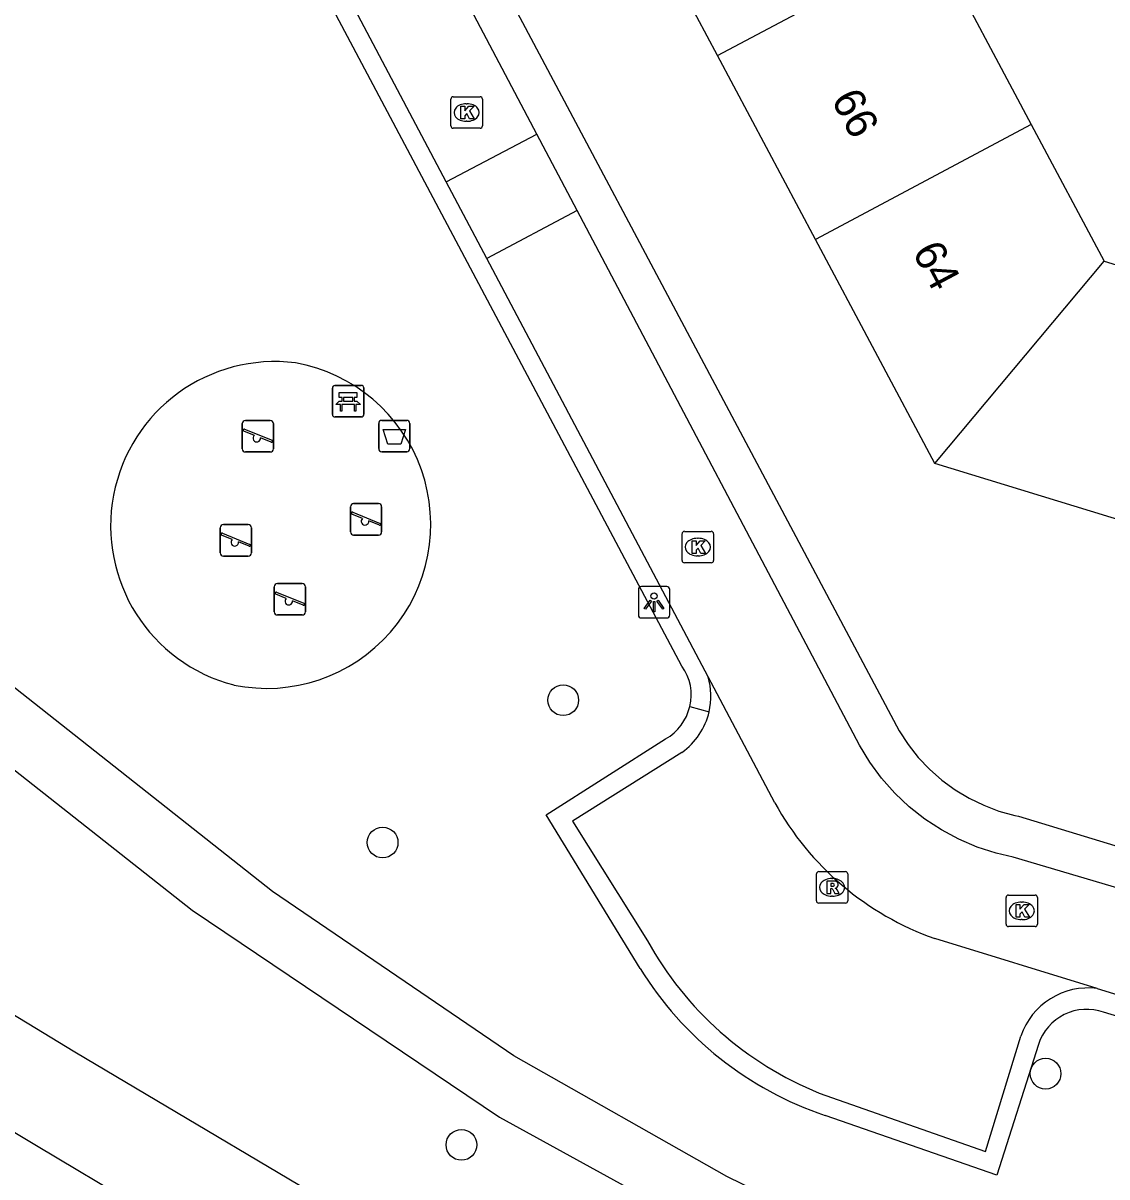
# Model space of a CAD drawing. Extents: x 160304 to 160954, y 383686 to 384161.
# Drawn here: x 160598.37 to 160632.85, y 383798.19 to 383834.88 of the extents above; entities that cross this region are included whole.
import ezdxf

# ---------------------------------------------------------------- set-up
doc = ezdxf.new("R2010")
doc.units = 0
for name, color, linetype in [('IMGEO_Afvalbak', 7, 'Continuous'), ('IMGEO_Bank', 7, 'Continuous'), ('IMGEO_Boom', 7, 'Continuous'), ('IMGEO_Greppel_droge_sloot', 7, 'Continuous'), ('IMGEO_Groenvoorziening', 7, 'Continuous'), ('IMGEO_Kolk', 7, 'Continuous'), ('IMGEO_Lichtpunt', 7, 'Continuous'), ('IMGEO_Pand', 7, 'Continuous'), ('IMGEO_Pand_nummerreeks', 7, 'Continuous'), ('IMGEO_Rijbaan_lokaal_open', 7, 'Continuous'), ('IMGEO_Rioolput', 7, 'Continuous'), ('IMGEO_Speelvoorziening', 7, 'Continuous'), ('IMGEO_Voetpad_halfverhard', 7, 'Continuous'), ('IMGEO_Voetpad_open', 7, 'Continuous')]:
    doc.layers.add(name, color=color, linetype=linetype)

msp = doc.modelspace()

# ---------------------------------------------------------------- linework, layer by layer
at = {"layer": 'IMGEO_Afvalbak'}
for p, q in [((160609.685, 383821.35), (160609.685, 383822.15)), ((160609.685, 383822.15), (160609.685, 383821.35)), ((160609.785, 383822.25), (160610.575, 383822.25)), ((160610.575, 383822.25), (160609.785, 383822.25)), ((160610.675, 383822.15), (160610.675, 383821.35)), ((160610.675, 383821.35), (160610.675, 383822.15)), ((160610.575, 383821.25), (160609.785, 383821.25)), ((160609.785, 383821.25), (160610.575, 383821.25))]:
    msp.add_line(p, q, dxfattribs=at)
msp.add_lwpolyline([(160609.828, 383821.964), (160610.532, 383821.964), (160610.383, 383821.494), (160609.977, 383821.494), (160609.828, 383821.964)], dxfattribs=at)
for centre, start, end in [((160609.785, 383822.15), 90, 180), ((160609.785, 383822.15), 90, 180), ((160610.575, 383822.15), 0, 90), ((160610.575, 383822.15), 360, 90), ((160609.785, 383821.35), 180, 270), ((160609.785, 383821.35), 180, 270), ((160610.575, 383821.35), 270, 0), ((160610.575, 383821.35), 270, 0)]:
    msp.add_arc(centre, 0.1, start, end, dxfattribs=at)
at = {"layer": 'IMGEO_Bank'}
for p, q in [((160608.211, 383822.434), (160608.211, 383823.275)), ((160608.211, 383823.275), (160608.211, 383822.434)), ((160608.286, 383823.359), (160609.127, 383823.359)), ((160609.127, 383823.359), (160608.286, 383823.359)), ((160609.211, 383823.284), (160609.211, 383822.443)), ((160609.211, 383822.443), (160609.211, 383823.284)), ((160608.52, 383822.865), (160608.52, 383822.971)), ((160608.564, 383822.971), (160608.564, 383822.865)), ((160608.852, 383822.977), (160608.57, 383822.977)), ((160608.57, 383822.859), (160608.852, 383822.859)), ((160608.858, 383822.865), (160608.858, 383822.971)), ((160608.902, 383822.971), (160608.902, 383822.865)), ((160608.908, 383822.757), (160608.515, 383822.757)), ((160609.136, 383822.359), (160608.295, 383822.359)), ((160608.295, 383822.359), (160609.136, 383822.359))]:
    msp.add_line(p, q, dxfattribs=at)
for points in [[(160608.458, 383822.757), (160608.316, 383822.757), (160608.428, 383822.859), (160608.514, 383822.859)], [(160608.514, 383822.977), (160608.428, 383822.977), (160608.428, 383823.138), (160608.991, 383823.138), (160608.991, 383822.977), (160608.908, 383822.977)], [(160608.908, 383822.859), (160608.991, 383822.859), (160609.103, 383822.757), (160608.964, 383822.757)], [(160608.508, 383822.75), (160608.508, 383822.543), (160608.465, 383822.543), (160608.465, 383822.75)], [(160608.958, 383822.75), (160608.958, 383822.543), (160608.914, 383822.543), (160608.914, 383822.75)]]:
    msp.add_lwpolyline(points, dxfattribs=at)
for centre, radius, start, end in [((160608.289, 383823.281), 0.0779, 92.4484, 184.2845), ((160608.289, 383823.281), 0.0779, 92.4484, 184.2845), ((160609.133, 383823.281), 0.0779, 2.4484, 94.2845), ((160609.133, 383823.281), 0.0779, 2.4484, 94.2845), ((160608.513, 383822.97), 0.00671, 2.8957, 87.1043), ((160608.513, 383822.866), 0.00671, 272.8957, 357.1043), ((160608.57, 383822.97), 0.00671, 92.8957, 177.1043), ((160608.57, 383822.866), 0.00671, 182.8957, 267.1043), ((160608.852, 383822.97), 0.00671, 2.8957, 87.1043), ((160608.852, 383822.866), 0.00671, 272.8957, 357.1043), ((160608.909, 383822.97), 0.00671, 92.8957, 177.1043), ((160608.909, 383822.866), 0.00671, 182.8957, 267.1043), ((160608.458, 383822.75), 0.00671, 2.8957, 87.1043), ((160608.515, 383822.75), 0.00671, 92.8957, 177.1043), ((160608.907, 383822.75), 0.00671, 2.8957, 87.1043), ((160608.964, 383822.75), 0.00671, 92.8957, 177.1043), ((160608.289, 383822.437), 0.0779, 182.4484, 274.2845), ((160608.289, 383822.437), 0.0779, 182.4484, 274.2845), ((160609.133, 383822.437), 0.0779, 272.4484, 4.2845), ((160609.133, 383822.437), 0.0779, 272.4484, 4.2845)]:
    msp.add_arc(centre, radius, start, end, dxfattribs=at)
at = {"layer": 'IMGEO_Boom'}
for centre in [(160615.555, 383813.35), (160609.809, 383808.824), (160630.901, 383801.472), (160612.317, 383799.208)]:
    msp.add_circle(centre, 0.489, dxfattribs=at)
at = {"layer": 'IMGEO_Greppel_droge_sloot'}
for points in [[(160684.972, 383756.649), (160685.542, 383758.679), (160664.695, 383768.884), (160649.742, 383775.545), (160640.34, 383780.06), (160622.299, 383789.443), (160610.062, 383796.203), (160600.019, 383802.155), (160582.534, 383812.776), (160565.781, 383823.661), (160558.345, 383828.766), (160555.752, 383830.697), (160527.152, 383851.99), (160512.051, 383860.483)], [(160684.972, 383756.649), (160662.889, 383766.429), (160648.339, 383772.659), (160639.606, 383776.783), (160620.915, 383786.51), (160608.496, 383793.387), (160598.802, 383799.175), (160580.761, 383810.015), (160564.334, 383820.679), (160556.064, 383826.306), (160553.11, 383828.476), (160524.459, 383849.529), (160508.125, 383858.628)]]:
    msp.add_lwpolyline(points, dxfattribs=at)
at = {"layer": 'IMGEO_Groenvoorziening'}
for centre, radius, start, end in [((160606.381, 383818.893), 5.225, 82.8015, 255.5569), ((160606.125, 383818.942), 5.215, 258.4236, 79.9349)]:
    msp.add_arc(centre, radius, start, end, dxfattribs=at)
at = {"layer": 'IMGEO_Kolk'}
for p, q in [((160611.981, 383831.614), (160611.981, 383832.466)), ((160612.056, 383832.54), (160612.908, 383832.54)), ((160612.982, 383832.466), (160612.982, 383831.614)), ((160612.469, 383832.32), (160612.494, 383832.32)), ((160612.492, 383831.76), (160612.467, 383831.76)), ((160612.908, 383831.54), (160612.056, 383831.54)), ((160619.337, 383817.794), (160619.337, 383818.646)), ((160619.412, 383818.72), (160620.264, 383818.72)), ((160619.825, 383818.5), (160619.85, 383818.5)), ((160620.338, 383818.646), (160620.338, 383817.794)), ((160620.264, 383817.72), (160619.412, 383817.72)), ((160619.848, 383817.94), (160619.823, 383817.94)), ((160629.643, 383806.224), (160629.643, 383807.076)), ((160629.718, 383807.15), (160630.57, 383807.15)), ((160630.644, 383807.076), (160630.644, 383806.224)), ((160630.131, 383806.93), (160630.156, 383806.93)), ((160630.154, 383806.37), (160630.129, 383806.37)), ((160630.57, 383806.15), (160629.718, 383806.15))]:
    msp.add_line(p, q, dxfattribs=at)
for points in [[(160611.981, 383831.614), (160611.981, 383832.466)], [(160612.056, 383832.54), (160612.908, 383832.54)], [(160612.982, 383832.466), (160612.982, 383831.614)], [(160612.302, 383832.24), (160612.425, 383832.24), (160612.425, 383832.089), (160612.555, 383832.24), (160612.719, 383832.24), (160612.573, 383832.089), (160612.726, 383831.84), (160612.574, 383831.84), (160612.489, 383832.004), (160612.425, 383831.937), (160612.425, 383831.84), (160612.302, 383831.84), (160612.302, 383832.24)], [(160612.908, 383831.54), (160612.056, 383831.54)], [(160619.337, 383817.794), (160619.337, 383818.646)], [(160619.412, 383818.72), (160620.264, 383818.72)], [(160620.338, 383818.646), (160620.338, 383817.794)], [(160619.658, 383818.42), (160619.781, 383818.42), (160619.781, 383818.269), (160619.911, 383818.42), (160620.075, 383818.42), (160619.929, 383818.269), (160620.082, 383818.02), (160619.93, 383818.02), (160619.845, 383818.184), (160619.781, 383818.117), (160619.781, 383818.02), (160619.658, 383818.02), (160619.658, 383818.42)], [(160620.264, 383817.72), (160619.412, 383817.72)], [(160629.643, 383806.224), (160629.643, 383807.076)], [(160629.718, 383807.15), (160630.57, 383807.15)], [(160630.644, 383807.076), (160630.644, 383806.224)], [(160629.964, 383806.85), (160630.087, 383806.85), (160630.087, 383806.699), (160630.217, 383806.85), (160630.381, 383806.85), (160630.235, 383806.699), (160630.388, 383806.45), (160630.236, 383806.45), (160630.151, 383806.614), (160630.087, 383806.547), (160630.087, 383806.45), (160629.964, 383806.45), (160629.964, 383806.85)], [(160630.57, 383806.15), (160629.718, 383806.15)]]:
    msp.add_lwpolyline(points, dxfattribs=at)
for centre, start, end in [((160612.058, 383832.464), 91.552, 178.448), ((160612.058, 383832.464), 91.552, 178.448), ((160612.906, 383832.464), 1.552, 88.448), ((160612.906, 383832.464), 1.552, 88.448), ((160612.058, 383831.616), 181.552, 268.448), ((160612.058, 383831.616), 181.552, 268.448), ((160612.906, 383831.616), 271.552, 358.448), ((160612.906, 383831.616), 271.552, 358.448), ((160619.414, 383818.644), 91.552, 178.448), ((160619.414, 383818.644), 91.552, 178.448), ((160620.262, 383818.644), 1.552, 88.448), ((160620.262, 383818.644), 1.552, 88.448), ((160619.414, 383817.796), 181.552, 268.448), ((160619.414, 383817.796), 181.552, 268.448), ((160620.262, 383817.796), 271.552, 358.448), ((160620.262, 383817.796), 271.552, 358.448), ((160629.72, 383807.074), 91.552, 178.448), ((160629.72, 383807.074), 91.552, 178.448), ((160630.568, 383807.074), 1.552, 88.448), ((160630.568, 383807.074), 1.552, 88.448), ((160629.72, 383806.226), 181.552, 268.448), ((160629.72, 383806.226), 181.552, 268.448), ((160630.568, 383806.226), 271.552, 358.448), ((160630.568, 383806.226), 271.552, 358.448)]:
    msp.add_arc(centre, 0.0765, start, end, dxfattribs=at)
for centre, major_axis, ratio, start_param, end_param in [((160612.468, 383832.04), (-0.387, 0.002), 0.722429, 4.712389, 7.853982), ((160612.493, 383832.04), (-0.39, 0.002), 0.717154, 1.570796, 4.712389), ((160619.824, 383818.22), (-0.387, 0.002), 0.722429, 4.712389, 7.853982), ((160619.849, 383818.22), (-0.39, 0.002), 0.717154, 1.570796, 4.712389), ((160630.13, 383806.65), (-0.387, 0.002), 0.722429, 4.712389, 7.853982), ((160630.155, 383806.65), (-0.39, 0.002), 0.717154, 1.570796, 4.712389)]:
    msp.add_ellipse(centre, major_axis=major_axis, ratio=ratio, start_param=start_param, end_param=end_param, dxfattribs=at)
at = {"layer": 'IMGEO_Lichtpunt'}
for p, q in [((160617.947, 383816.868), (160617.947, 383816.061)), ((160617.947, 383816.868), (160617.947, 383816.061)), ((160618.849, 383816.963), (160618.041, 383816.963)), ((160618.849, 383816.963), (160618.041, 383816.963)), ((160618.943, 383816.061), (160618.943, 383816.868)), ((160618.943, 383816.061), (160618.943, 383816.868)), ((160618.041, 383815.967), (160618.849, 383815.967)), ((160618.041, 383815.967), (160618.849, 383815.967))]:
    msp.add_line(p, q, dxfattribs=at)
for points in [[(160618.321, 383816.532), (160618.36, 383816.504), (160618.172, 383816.242), (160618.134, 383816.269), (160618.321, 383816.532)], [(160618.423, 383816.484), (160618.47, 383816.484), (160618.47, 383816.162), (160618.423, 383816.162), (160618.423, 383816.484)], [(160618.533, 383816.504), (160618.571, 383816.531), (160618.758, 383816.269), (160618.719, 383816.241), (160618.533, 383816.504)]]:
    msp.add_lwpolyline(points, dxfattribs=at)
msp.add_circle((160618.446, 383816.666), 0.0994, dxfattribs=at)
for centre, start, end in [((160618.041, 383816.868), 90, 180), ((160618.041, 383816.868), 90, 180), ((160618.849, 383816.868), 0, 90), ((160618.849, 383816.868), 0, 90), ((160618.041, 383816.061), 180, 270), ((160618.041, 383816.061), 180, 270), ((160618.849, 383816.061), 270, 0), ((160618.849, 383816.061), 270, 360)]:
    msp.add_arc(centre, 0.0946, start, end, dxfattribs=at)
at = {"layer": 'IMGEO_Pand'}
for points in [[(160620.464, 383833.854), (160617.836, 383838.787)], [(160620.464, 383833.854), (160627.335, 383837.501)], [(160627.335, 383837.501), (160630.447, 383831.658)], [(160623.58, 383828.002), (160620.464, 383833.854)], [(160630.447, 383831.658), (160623.58, 383828.002)], [(160630.447, 383831.658), (160632.764, 383827.308)], [(160627.376, 383820.875), (160623.58, 383828.002)], [(160627.376, 383820.875), (160632.764, 383827.308)], [(160632.764, 383827.308), (160637.98, 383825.716)], [(160635.725, 383818.327), (160627.376, 383820.875)]]:
    msp.add_lwpolyline(points, dxfattribs=at)
at = {"layer": 'IMGEO_Rijbaan_lokaal_open'}
for points in [[(160614.718, 383831.355), (160607.23, 383845.532), (160601.204, 383856.942), (160601.168, 383857.1), (160601.049, 383857.809), (160600.993, 383858.527), (160601.001, 383859.246), (160601.074, 383859.962), (160601.21, 383860.668), (160601.409, 383861.36), (160602.642, 383865.533), (160602.872, 383866.499), (160603.015, 383867.482), (160603.07, 383868.474), (160603.036, 383869.467), (160602.913, 383870.453), (160602.702, 383871.424), (160602.406, 383872.372), (160602.026, 383873.29), (160601.566, 383874.171)], [(160611.835, 383829.832), (160604.871, 383842.991)], [(160611.835, 383829.832), (160614.718, 383831.355)], [(160616.002, 383828.924), (160614.718, 383831.355)], [(160613.121, 383827.402), (160611.835, 383829.832)], [(160616.002, 383828.924), (160613.121, 383827.402)], [(160649.444, 383802.481), (160642.055, 383804.752), (160629.871, 383808.362), (160629.33, 383808.487), (160628.728, 383808.68), (160628.145, 383808.926), (160627.587, 383809.224), (160627.058, 383809.57), (160626.562, 383809.961), (160626.103, 383810.396), (160625.684, 383810.87), (160625.31, 383811.379), (160624.982, 383811.92), (160616.002, 383828.924)], [(160620.166, 383814.09), (160613.121, 383827.402)], [(160622.284, 383810.088), (160620.166, 383814.09)], [(160632.544, 383804.181), (160627.373, 383805.768)], [(160632.544, 383804.181), (160639.862, 383801.938), (160648.47, 383799.311)]]:
    msp.add_lwpolyline(points, dxfattribs=at)
msp.add_arc((160630.542, 383814.659), 9.439, 208.9647, 250.3801, dxfattribs=at)
at = {"layer": 'IMGEO_Rioolput'}
for p, q in [((160623.609, 383806.971), (160623.609, 383807.823)), ((160623.684, 383807.897), (160624.536, 383807.897)), ((160624.61, 383807.823), (160624.61, 383806.971)), ((160624.097, 383807.677), (160624.122, 383807.677)), ((160624.12, 383807.117), (160624.095, 383807.117)), ((160624.536, 383806.897), (160623.684, 383806.897))]:
    msp.add_line(p, q, dxfattribs=at)
for points in [[(160623.609, 383806.971), (160623.609, 383807.823)], [(160623.684, 383807.897), (160624.536, 383807.897)], [(160624.61, 383807.823), (160624.61, 383806.971)], [(160624.198, 383807.595), (160623.946, 383807.597), (160623.946, 383807.197)], [(160624.124, 383807.516), (160624.07, 383807.516), (160624.07, 383807.435)], [(160624.07, 383807.435), (160624.122, 383807.435)], [(160623.946, 383807.197), (160624.07, 383807.197), (160624.07, 383807.359), (160624.081, 383807.359)], [(160624.128, 383807.33), (160624.199, 383807.197), (160624.339, 383807.197), (160624.274, 383807.323)], [(160624.536, 383806.897), (160623.684, 383806.897)]]:
    msp.add_lwpolyline(points, dxfattribs=at)
for centre, radius, start, end in [((160623.686, 383807.821), 0.0765, 91.552, 178.448), ((160623.686, 383807.821), 0.0765, 91.552, 178.448), ((160624.534, 383807.821), 0.0765, 1.552, 88.448), ((160624.534, 383807.821), 0.0765, 1.552, 88.448), ((160624.106, 383807.624), 0.19, 274.7715, 282.9687), ((160624.13, 383807.42), 0.0964, 77.0061, 93.1865), ((160624.144, 383807.477), 0.0378, 276.6634, 79.6772), ((160624.197, 383807.485), 0.109, 350.3612, 89.416), ((160624.195, 383807.485), 0.112, 277.5842, 350.9817), ((160624.08, 383807.306), 0.0533, 26.0293, 88.6989), ((160624.179, 383807.27), 0.108, 29.5134, 73.7905), ((160623.686, 383806.973), 0.0765, 181.552, 268.448), ((160623.686, 383806.973), 0.0765, 181.552, 268.448), ((160624.534, 383806.973), 0.0765, 271.552, 358.448), ((160624.534, 383806.973), 0.0765, 271.552, 358.448)]:
    msp.add_arc(centre, radius, start, end, dxfattribs=at)
for centre, major_axis, ratio, start_param, end_param in [((160624.096, 383807.397), (-0.387, 0.002), 0.722429, 4.712389, 7.853982), ((160624.121, 383807.397), (-0.39, 0.002), 0.717154, 1.570796, 4.712389)]:
    msp.add_ellipse(centre, major_axis=major_axis, ratio=ratio, start_param=start_param, end_param=end_param, dxfattribs=at)
at = {"layer": 'IMGEO_Speelvoorziening'}
for p, q in [((160605.345, 383821.345), (160605.345, 383822.145)), ((160605.345, 383822.145), (160605.345, 383821.345)), ((160605.445, 383822.245), (160606.235, 383822.245)), ((160606.235, 383822.245), (160605.445, 383822.245)), ((160606.335, 383822.145), (160606.335, 383821.345)), ((160606.335, 383821.345), (160606.335, 383822.145)), ((160605.728, 383821.773), (160605.389, 383821.91)), ((160605.414, 383821.97), (160606.29, 383821.617)), ((160606.266, 383821.557), (160605.926, 383821.694)), ((160606.235, 383821.245), (160605.445, 383821.245)), ((160605.445, 383821.245), (160606.235, 383821.245)), ((160608.887, 383819.601), (160609.677, 383819.601)), ((160609.677, 383819.601), (160608.887, 383819.601)), ((160608.787, 383818.701), (160608.787, 383819.501)), ((160608.787, 383819.501), (160608.787, 383818.701)), ((160609.17, 383819.129), (160608.831, 383819.266)), ((160608.856, 383819.326), (160609.732, 383818.973)), ((160609.777, 383819.501), (160609.777, 383818.701)), ((160609.777, 383818.701), (160609.777, 383819.501)), ((160604.643, 383818.034), (160604.643, 383818.834)), ((160604.643, 383818.834), (160604.643, 383818.034)), ((160604.743, 383818.934), (160605.533, 383818.934)), ((160605.533, 383818.934), (160604.743, 383818.934)), ((160605.633, 383818.834), (160605.633, 383818.034)), ((160605.633, 383818.034), (160605.633, 383818.834)), ((160609.708, 383818.913), (160609.368, 383819.05)), ((160605.026, 383818.462), (160604.687, 383818.599)), ((160604.712, 383818.659), (160605.588, 383818.306)), ((160609.677, 383818.601), (160608.887, 383818.601)), ((160608.887, 383818.601), (160609.677, 383818.601)), ((160605.564, 383818.246), (160605.224, 383818.383)), ((160605.533, 383817.934), (160604.743, 383817.934)), ((160604.743, 383817.934), (160605.533, 383817.934)), ((160606.462, 383817.06), (160607.252, 383817.06)), ((160607.252, 383817.06), (160606.462, 383817.06)), ((160606.362, 383816.16), (160606.362, 383816.96)), ((160606.362, 383816.96), (160606.362, 383816.16)), ((160606.745, 383816.588), (160606.406, 383816.725)), ((160606.431, 383816.785), (160607.307, 383816.432)), ((160607.352, 383816.96), (160607.352, 383816.16)), ((160607.352, 383816.16), (160607.352, 383816.96)), ((160607.283, 383816.372), (160606.943, 383816.509)), ((160607.252, 383816.06), (160606.462, 383816.06)), ((160606.462, 383816.06), (160607.252, 383816.06))]:
    msp.add_line(p, q, dxfattribs=at)
for centre, radius, start, end in [((160605.445, 383822.145), 0.1, 90, 180), ((160605.445, 383822.145), 0.1, 90, 180), ((160606.235, 383822.145), 0.1, 0, 90), ((160606.235, 383822.145), 0.1, 360, 90), ((160605.402, 383821.94), 0.0327, 68.078, 248.078), ((160605.807, 383821.683), 0.12, 130.9928, 5.1632), ((160606.278, 383821.587), 0.0327, 248.078, 68.078), ((160605.445, 383821.345), 0.1, 180, 270), ((160605.445, 383821.345), 0.1, 180, 270), ((160606.235, 383821.345), 0.1, 270, 0), ((160606.235, 383821.345), 0.1, 270, 0), ((160608.887, 383819.501), 0.1, 90, 180), ((160608.887, 383819.501), 0.1, 90, 180), ((160609.677, 383819.501), 0.1, 0, 90), ((160609.677, 383819.501), 0.1, 360, 90), ((160608.844, 383819.296), 0.0327, 68.078, 248.078), ((160604.743, 383818.834), 0.1, 90, 180), ((160604.743, 383818.834), 0.1, 90, 180), ((160605.533, 383818.834), 0.1, 0, 90), ((160605.533, 383818.834), 0.1, 360, 90), ((160609.249, 383819.039), 0.12, 130.9928, 5.1632), ((160609.72, 383818.943), 0.0327, 248.078, 68.078), ((160604.7, 383818.629), 0.0327, 68.078, 248.078), ((160605.105, 383818.372), 0.12, 130.9928, 5.1632), ((160608.887, 383818.701), 0.1, 180, 270), ((160608.887, 383818.701), 0.1, 180, 270), ((160609.677, 383818.701), 0.1, 270, 0), ((160609.677, 383818.701), 0.1, 270, 0), ((160605.576, 383818.276), 0.0327, 248.078, 68.078), ((160604.743, 383818.034), 0.1, 180, 270), ((160604.743, 383818.034), 0.1, 180, 270), ((160605.533, 383818.034), 0.1, 270, 0), ((160605.533, 383818.034), 0.1, 270, 0), ((160606.462, 383816.96), 0.1, 90, 180), ((160606.462, 383816.96), 0.1, 90, 180), ((160607.252, 383816.96), 0.1, 0, 90), ((160607.252, 383816.96), 0.1, 360, 90), ((160606.419, 383816.755), 0.0327, 68.078, 248.078), ((160606.824, 383816.498), 0.12, 130.9928, 5.1632), ((160607.295, 383816.402), 0.0327, 248.078, 68.078), ((160606.462, 383816.16), 0.1, 180, 270), ((160606.462, 383816.16), 0.1, 180, 270), ((160607.252, 383816.16), 0.1, 270, 0), ((160607.252, 383816.16), 0.1, 270, 0)]:
    msp.add_arc(centre, radius, start, end, dxfattribs=at)
at = {"layer": 'IMGEO_Voetpad_halfverhard'}
for points in [[(160564.231, 383837.826), (160603.749, 383806.669), (160613.532, 383800.088), (160623.864, 383794.407), (160627.316, 383792.767), (160636.545, 383788.535), (160684.565, 383767.367), (160696.112, 383762.451), (160700.343, 383760.526)], [(160677.55, 383772.608), (160636.045, 383790.923), (160628.361, 383794.476), (160620.758, 383798.197), (160613.979, 383802.041), (160606.303, 383807.27), (160589.078, 383820.852)]]:
    msp.add_lwpolyline(points, dxfattribs=at)
at = {"layer": 'IMGEO_Voetpad_open'}
for points in [[(160606.586, 383859.913), (160602.222, 383857.561), (160608.312, 383846.103), (160626.241, 383812.373), (160626.527, 383811.938), (160626.85, 383811.531), (160627.209, 383811.154), (160627.6, 383810.811), (160628.02, 383810.504), (160628.465, 383810.236), (160628.933, 383810.009), (160629.419, 383809.824), (160629.92, 383809.684), (160630.04, 383809.657), (160645.643, 383804.913)], [(160619.328, 383814.427), (160604.518, 383842.331), (160604.46, 383842.449), (160604.391, 383842.561), (160604.313, 383842.666), (160604.225, 383842.764), (160604.129, 383842.854), (160604.025, 383842.935), (160603.915, 383843.007), (160603.799, 383843.068), (160603.677, 383843.118), (160603.552, 383843.158), (160603.424, 383843.186), (160603.293, 383843.203), (160603.162, 383843.207), (160603.031, 383843.201), (160602.901, 383843.182), (160602.773, 383843.152), (160602.648, 383843.11), (160602.527, 383843.058), (160602.412, 383842.995), (160602.375, 383842.972), (160598.521, 383840.826), (160593.955, 383849.41)], [(160619.581, 383813.15), (160620.197, 383812.984)], [(160618, 383804.82), (160615.008, 383809.705), (160618.813, 383812.118)], [(160619.33, 383811.688), (160615.849, 383809.507), (160618.232, 383805.697)], [(160665.712, 383793.418), (160632.749, 383803.427)], [(160623.7, 383800.856), (160628.992, 383798.999), (160630.113, 383802.667)], [(160630.676, 383802.405), (160629.354, 383798.245), (160623.888, 383800.142)]]:
    msp.add_lwpolyline(points, dxfattribs=at)
for centre, radius, start, end in [((160618.11, 383813.522), 1.518, 345.8081, 36.6046), ((160618.048, 383813.477), 2.205, 347.0749, 16.1361), ((160618.029, 383813.503), 1.591, 299.5001, 347.1877), ((160618.051, 383813.482), 2.203, 305.4927, 346.9438), ((160627.787, 383810.981), 10.918, 208.9423, 248.0186), ((160627.441, 383810.658), 11.1, 211.7326, 251.3333), ((160632.258, 383801.931), 2.268, 82.7657, 161.0627), ((160632.211, 383801.905), 1.614, 70.5198, 161.9673)]:
    msp.add_arc(centre, radius, start, end, dxfattribs=at)

# ---------------------------------------------------------------- texts
at = {"layer": 'IMGEO_Pand_nummerreeks'}
for s, rotation, p in [('66', 298.0372, (160624.064, 383832.454)), ('64', 298.042, (160626.645, 383827.609))]:
    msp.add_text(s, height=1, rotation=rotation, dxfattribs=at).set_placement(p)

doc.saveas('drawing.dxf')
